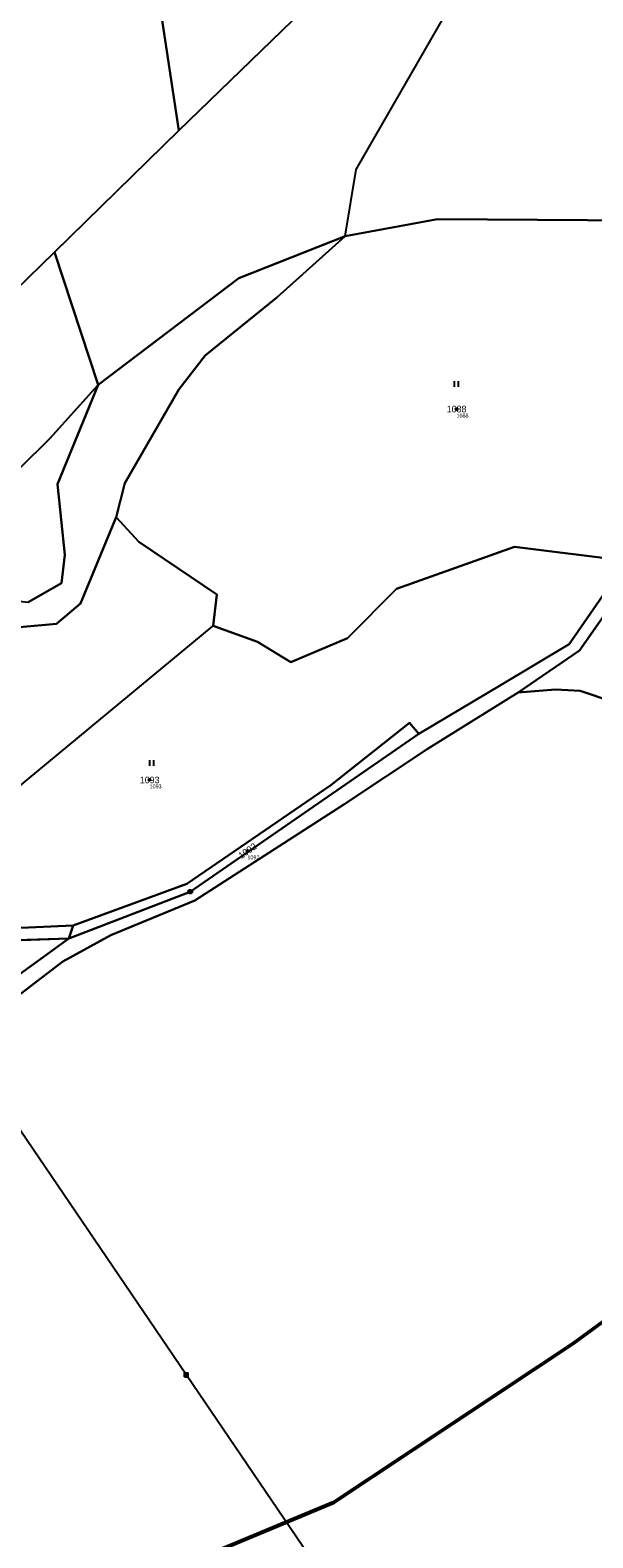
# Model space of a CAD drawing. Extents: x -653098 to -649479, y -997642 to -992666.
# Drawn here: x -650610 to -650465.4, y -994123.6 to -993736.3 of the extents above; entities that cross this region are included whole.
import ezdxf

# ---------------------------------------------------------------- set-up
doc = ezdxf.new("R2010")
doc.units = 0
for name, color, linetype in [('Definiční body', 7, 'Continuous'), ('Hranice parcel', 7, 'Continuous'), ('Parcelní čísla', 7, 'Continuous'), ('Polygon parcely', 7, 'Continuous'), ('Poz předměty', 7, 'Continuous'), ('Vnitřní kresba', 7, 'Continuous'), ('Značky bodu BP', 7, 'Continuous'), ('Značky kultur', 7, 'Continuous')]:
    doc.layers.add(name, color=color, linetype=linetype)

msp = doc.modelspace()

# ---------------------------------------------------------------- linework, layer by layer
at = {"layer": 'Definiční body'}
for centre in [(-650500.43, -993833.66), (-650579.29, -993928.92), (-650554.15, -993947.14)]:
    msp.add_circle(centre, 0.25, dxfattribs=at)
at = {"layer": 'Hranice parcel'}
for p, q in [((-650571.78, -993762.09), (-650540, -993731.4)), ((-650603.71, -993793.36), (-650571.78, -993762.09)), ((-650592.5, -993827.4), (-650603.71, -993793.36)), ((-650598.94, -993966.32), (-650600.08, -993969.66)), ((-650600.08, -993969.66), (-650619.65, -993970.3))]:
    msp.add_line(p, q, dxfattribs=at)
for points in [[(-650300.1, -993650.07), (-650349.64, -993748.43), (-650380.39, -993789.42), (-650406.47, -993826.25), (-650425.03, -993845.76), (-650449.41, -993867.94), (-650468.86, -993895.69), (-650484.59, -993906.44)], [(-650571.78, -993762.09), (-650577.23, -993725.85), (-650582.55, -993701.14), (-650581.02, -993692.15), (-650589.15, -993663.86)], [(-650529, -993789.22), (-650505.31, -993784.84), (-650415.35, -993785.52), (-650392.09, -993799.93)], [(-650529, -993789.22), (-650556.32, -993800.01), (-650592.5, -993827.4)], [(-650587.88, -993861.42), (-650585.64, -993852.7), (-650571.77, -993828.6), (-650565.01, -993819.91), (-650546.64, -993804.99), (-650529, -993789.22)], [(-650651.98, -993826.39), (-650613.89, -993803.32), (-650603.71, -993793.36)], [(-650735.81, -993922.51), (-650746.67, -993940.55), (-650727.5, -993943.47), (-650718.86, -993941.15), (-650706.08, -993934.07), (-650662.86, -993939.51), (-650646.3, -993926.1), (-650635.66, -993905.82), (-650631.84, -993891.48), (-650624.19, -993881.69), (-650610.45, -993883.25), (-650601.94, -993878.36), (-650601.05, -993871.11), (-650602.93, -993852.94), (-650592.5, -993827.4)], [(-650592.5, -993827.4), (-650604.89, -993841.23), (-650620.41, -993856.46), (-650644.04, -993873.92), (-650667.03, -993888.82), (-650686.53, -993899.78), (-650699.81, -993906.49), (-650714.73, -993911.39), (-650735.81, -993922.51)], [(-650587.88, -993861.42), (-650597.04, -993883.64), (-650603.24, -993888.84), (-650619.5, -993890.3), (-650622.02, -993891.74), (-650628.22, -993911.7), (-650640.1, -993935.95), (-650660.05, -993950.21), (-650656, -993960.58)], [(-650456.65, -993872.66), (-650485.51, -993869.05), (-650515.81, -993879.85), (-650528.44, -993892.48), (-650543.04, -993898.69), (-650551.59, -993893.45), (-650562.97, -993889.33), (-650562.03, -993881.32), (-650582.06, -993867.79), (-650587.88, -993861.42)], [(-650510.14, -993917.07), (-650488.95, -993904.46), (-650471.46, -993894.01), (-650456.65, -993872.66)], [(-650484.59, -993906.44), (-650507.69, -993920.8), (-650529.4, -993935.21), (-650567.64, -993959.86), (-650589.24, -993968.79), (-650601.62, -993975.54), (-650612.58, -993983.96), (-650621.53, -993989.79), (-650650.95, -994003.14), (-650669.5, -994009.98), (-650682.64, -994015.58), (-650740.96, -994045.47), (-650760.48, -994056.75), (-650776.91, -994066.46), (-650787.62, -994073.73), (-650810.23, -994091.51), (-650819.52, -994100.29), (-650825.66, -994105.63), (-650837.62, -994118.22), (-650865.75, -994151.5)], [(-650366.82, -993997.96), (-650427.71, -993934.43), (-650460.31, -993908.88), (-650468.65, -993906.05), (-650475, -993905.7), (-650484.59, -993906.44)], [(-650510.14, -993917.07), (-650512.55, -993914.21), (-650532.73, -993930.24), (-650569.71, -993955.64), (-650598.94, -993966.32)], [(-650600.08, -993969.66), (-650568.84, -993957.62), (-650510.14, -993917.07)], [(-650654.02, -993964.66), (-650620.05, -993967.27), (-650598.94, -993966.32)], [(-650744.28, -994042.06), (-650690.63, -994014.06), (-650615.41, -993980.8), (-650600.08, -993969.66)], [(-650755.42, -994242.04), (-650762.8, -994197.17), (-650731.39, -994189.09), (-650709.95, -994183.7), (-650670.22, -994175.93), (-650581.96, -994135.6), (-650532.02, -994114.77), (-650470.35, -994073.87), (-650366.82, -993997.96)]]:
    msp.add_lwpolyline(points, dxfattribs=at)
at = {"layer": 'Polygon parcely'}
for points in [[(-650167.46, -993581.52), (-650205.23, -993595.91), (-650279.72, -993597.05), (-650300.1, -993650.07), (-650349.64, -993748.43), (-650380.39, -993789.42), (-650406.47, -993826.25), (-650425.03, -993845.76), (-650449.41, -993867.94), (-650468.86, -993895.69), (-650484.59, -993906.44), (-650475, -993905.7), (-650468.65, -993906.05), (-650460.31, -993908.88), (-650427.71, -993934.43), (-650366.82, -993997.96), (-650363.32, -993995.61), (-650306.91, -993933.01), (-650226.37, -993810.77), (-650210.84, -993769.02), (-650164.2, -993637.82), (-650147.66, -993584.79)], [(-650587.52, -993624.48), (-650589.15, -993663.86), (-650581.02, -993692.15), (-650582.55, -993701.14), (-650577.23, -993725.85), (-650571.78, -993762.09), (-650540, -993731.4), (-650556.88, -993715.1), (-650574.98, -993621.49)], [(-650589.15, -993663.86), (-650599.64, -993680.42), (-650610.81, -993695.88), (-650665.05, -993738.25), (-650691.96, -993761.82), (-650705.73, -993769.85), (-650740.12, -993787.01), (-650776.39, -993804.09), (-650848.82, -993844.27), (-650803.23, -993903.42), (-650749.78, -993867.32), (-650736.67, -993860.84), (-650718.37, -993852.19), (-650664.17, -993831.94), (-650651.98, -993826.39), (-650613.89, -993803.32), (-650603.71, -993793.36), (-650571.78, -993762.09), (-650577.23, -993725.85), (-650582.55, -993701.14), (-650581.02, -993692.15)], [(-650392.09, -993799.93), (-650415.35, -993785.52), (-650505.31, -993784.84), (-650529, -993789.22), (-650546.64, -993804.99), (-650565.01, -993819.91), (-650571.77, -993828.6), (-650585.64, -993852.7), (-650587.88, -993861.42), (-650582.06, -993867.79), (-650562.03, -993881.32), (-650562.97, -993889.33), (-650551.59, -993893.45), (-650543.04, -993898.69), (-650528.44, -993892.48), (-650515.81, -993879.85), (-650485.51, -993869.05), (-650456.65, -993872.66), (-650452.23, -993866.3), (-650428.38, -993843.37), (-650409.24, -993824.1)], [(-650631.84, -993891.48), (-650624.19, -993881.69), (-650610.45, -993883.25), (-650601.94, -993878.36), (-650601.05, -993871.11), (-650602.93, -993852.94), (-650592.5, -993827.4), (-650604.89, -993841.23), (-650620.41, -993856.46), (-650644.04, -993873.92), (-650667.03, -993888.82), (-650686.53, -993899.78), (-650699.81, -993906.49), (-650714.73, -993911.39), (-650735.81, -993922.51), (-650746.67, -993940.55), (-650727.5, -993943.47), (-650718.86, -993941.15), (-650706.08, -993934.07), (-650662.86, -993939.51), (-650646.3, -993926.1), (-650635.66, -993905.82)], [(-650512.55, -993914.21), (-650532.73, -993930.24), (-650569.71, -993955.64), (-650598.94, -993966.32), (-650600.08, -993969.66), (-650568.84, -993957.62), (-650510.14, -993917.07)], [(-650690.63, -994014.06), (-650615.41, -993980.8), (-650600.08, -993969.66), (-650619.65, -993970.3), (-650616.51, -993978.6), (-650691.62, -994012.02), (-650745.08, -994038.73), (-650792.73, -994066), (-650814.55, -994084.91), (-650857.54, -994130.25), (-650866.38, -994141.31), (-650885.21, -994163.18), (-650896.64, -994177.05), (-650895.41, -994177.01), (-650891.49, -994175.15), (-650883.76, -994164.77), (-650865.25, -994142.36), (-650856.24, -994131.43), (-650812.39, -994085.42), (-650791.14, -994068.65), (-650744.28, -994042.06)], [(-650338.35, -994038.82), (-650330.5, -994033.83), (-650363.32, -993995.61), (-650366.82, -993997.96), (-650470.35, -994073.87), (-650532.02, -994114.77), (-650581.96, -994135.6), (-650670.22, -994175.93), (-650709.95, -994183.7), (-650731.39, -994189.09), (-650762.8, -994197.17), (-650755.42, -994242.04), (-650754.19, -994247.09), (-650674.96, -994236.96), (-650589.39, -994202.27), (-650559.27, -994190.06), (-650468.02, -994131.09), (-650434.2, -994106.58)]]:
    msp.add_lwpolyline(points, close=True, dxfattribs=at)
for points in [[(-650540, -993731.4), (-650571.78, -993762.09), (-650603.71, -993793.36), (-650592.5, -993827.4), (-650556.32, -993800.01), (-650529, -993789.22), (-650505.31, -993784.84), (-650415.35, -993785.52), (-650392.09, -993799.93), (-650383.45, -993787.75), (-650351.96, -993746.28), (-650335.46, -993712.4)], [(-650619.5, -993890.3), (-650603.24, -993888.84), (-650597.04, -993883.64), (-650587.88, -993861.42), (-650585.64, -993852.7), (-650571.77, -993828.6), (-650565.01, -993819.91), (-650546.64, -993804.99), (-650529, -993789.22), (-650556.32, -993800.01), (-650592.5, -993827.4), (-650602.93, -993852.94), (-650601.05, -993871.11), (-650601.94, -993878.36), (-650610.45, -993883.25)], [(-650620.41, -993856.46), (-650604.89, -993841.23), (-650592.5, -993827.4), (-650603.71, -993793.36), (-650613.89, -993803.32)], [(-650620.05, -993967.27), (-650598.94, -993966.32), (-650569.71, -993955.64), (-650532.73, -993930.24), (-650512.55, -993914.21), (-650510.14, -993917.07), (-650488.95, -993904.46), (-650471.46, -993894.01), (-650456.65, -993872.66), (-650485.51, -993869.05), (-650515.81, -993879.85), (-650528.44, -993892.48), (-650543.04, -993898.69), (-650551.59, -993893.45), (-650562.97, -993889.33), (-650562.03, -993881.32), (-650582.06, -993867.79), (-650587.88, -993861.42), (-650597.04, -993883.64), (-650603.24, -993888.84), (-650619.5, -993890.3)], [(-650865.75, -994151.5), (-650837.62, -994118.22), (-650825.66, -994105.63), (-650819.52, -994100.29), (-650810.23, -994091.51), (-650787.62, -994073.73), (-650776.91, -994066.46), (-650760.48, -994056.75), (-650740.96, -994045.47), (-650682.64, -994015.58), (-650669.5, -994009.98), (-650650.95, -994003.14), (-650621.53, -993989.79), (-650612.58, -993983.96), (-650601.62, -993975.54), (-650589.24, -993968.79), (-650567.64, -993959.86), (-650529.4, -993935.21), (-650507.69, -993920.8), (-650484.59, -993906.44), (-650468.86, -993895.69), (-650449.41, -993867.94)], [(-650456.65, -993872.66), (-650471.46, -993894.01), (-650488.95, -993904.46), (-650510.14, -993917.07), (-650568.84, -993957.62), (-650600.08, -993969.66), (-650615.41, -993980.8), (-650690.63, -994014.06), (-650744.28, -994042.06), (-650762.65, -994055.02), (-650778.73, -994064.67), (-650789.25, -994071.59), (-650812.06, -994089.07), (-650826.82, -994102.07), (-650839.97, -994116), (-650887.14, -994173.48)], [(-650460.31, -993908.88), (-650468.65, -993906.05), (-650475, -993905.7), (-650484.59, -993906.44), (-650507.69, -993920.8), (-650529.4, -993935.21), (-650567.64, -993959.86), (-650589.24, -993968.79), (-650601.62, -993975.54), (-650612.58, -993983.96), (-650621.53, -993989.79), (-650650.95, -994003.14), (-650669.5, -994009.98), (-650682.64, -994015.58), (-650740.96, -994045.47), (-650760.48, -994056.75), (-650776.91, -994066.46), (-650787.62, -994073.73), (-650810.23, -994091.51), (-650819.52, -994100.29), (-650825.66, -994105.63), (-650837.62, -994118.22), (-650865.75, -994151.5)], [(-650619.65, -993970.3), (-650600.08, -993969.66), (-650598.94, -993966.32), (-650620.05, -993967.27)], [(-650581.96, -994135.6), (-650532.02, -994114.77), (-650470.35, -994073.87), (-650366.82, -993997.96)]]:
    msp.add_lwpolyline(points, dxfattribs=at)
at = {"layer": 'Poz předměty'}
for p, q in [((-650644.63, -993971.66), (-650569.84, -994081.71)), ((-650570.34, -994081.21), (-650569.34, -994081.21)), ((-650570.34, -994082.21), (-650570.34, -994081.21)), ((-650570.34, -994081.41), (-650569.34, -994081.41)), ((-650570.34, -994081.61), (-650569.34, -994081.61)), ((-650570.34, -994081.81), (-650569.34, -994081.81)), ((-650570.34, -994082.01), (-650569.34, -994082.01)), ((-650570.34, -994082.21), (-650569.34, -994082.21)), ((-650570.14, -994082.21), (-650570.14, -994081.21)), ((-650569.94, -994082.21), (-650569.94, -994081.21)), ((-650569.84, -994081.71), (-650485.2, -994206.15)), ((-650569.74, -994082.21), (-650569.74, -994081.21)), ((-650569.54, -994082.21), (-650569.54, -994081.21)), ((-650569.34, -994082.21), (-650569.34, -994081.21))]:
    msp.add_line(p, q, dxfattribs=at)
at = {"layer": 'Vnitřní kresba'}
for p, q in [((-650526.19, -993772.15), (-650502.19, -993730.35)), ((-650529, -993789.22), (-650526.19, -993772.15)), ((-650654.02, -993964.66), (-650562.97, -993889.33))]:
    msp.add_line(p, q, dxfattribs=at)
msp.add_lwpolyline([(-650363.69, -993995.27), (-650367.1, -993997.55), (-650470.63, -994073.46), (-650532.25, -994114.32), (-650582.16, -994135.14)], dxfattribs=at)
at = {"layer": 'Značky bodu BP'}
for radius in [0.5, 0.0303]:
    msp.add_circle((-650568.84, -993957.62), radius, dxfattribs=at)
at = {"layer": 'Značky kultur'}
for p, q in [((-650500.96, -993827.96), (-650500.96, -993826.46)), ((-650499.96, -993827.96), (-650499.96, -993826.46)), ((-650579.21, -993925.3), (-650579.21, -993923.8)), ((-650578.21, -993925.3), (-650578.21, -993923.8))]:
    msp.add_line(p, q, dxfattribs=at)

# ---------------------------------------------------------------- texts
at = {"layer": 'Definiční body'}
for s, p in [('1088', (-650500.43, -993835.82)), ('1093', (-650579.29, -993931.08)), ('1092', (-650554.15, -993949.3))]:
    msp.add_text(s, height=1, dxfattribs=at).set_placement(p)
at = {"layer": 'Parcelní čísla'}
for s, p in [('1088', (-650502.94, -993834.51)), ('1093', (-650581.8, -993929.77))]:
    msp.add_text(s, height=1.7, dxfattribs=at).set_placement(p)
msp.add_text('1092', height=1.7, rotation=35, dxfattribs=at).set_placement((-650555.72, -993949.27))

doc.saveas('drawing.dxf')
